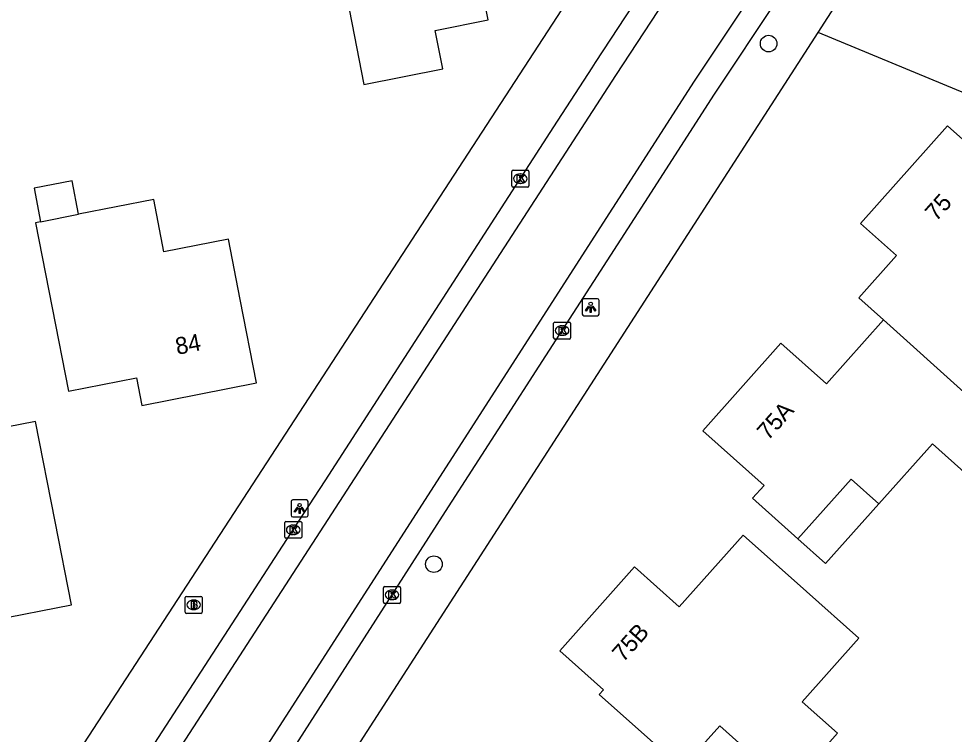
# Model space of a CAD drawing. Extents: x 157663 to 158496, y 379212 to 380934.
# Drawn here: x 158314.6 to 158369.8, y 380348.2 to 380390.4 of the extents above; entities that cross this region are included whole.
import ezdxf

# ---------------------------------------------------------------- set-up
doc = ezdxf.new("R2010")
doc.units = 0
for name, color, linetype in [('IMGEO_Boom', 7, 'Continuous'), ('IMGEO_Brandkraan', 7, 'Continuous'), ('IMGEO_Groenvoorziening', 7, 'Continuous'), ('IMGEO_Kolk', 7, 'Continuous'), ('IMGEO_Lichtpunt', 7, 'Continuous'), ('IMGEO_Pand', 7, 'Continuous'), ('IMGEO_Pand_nummerreeks', 7, 'Continuous'), ('IMGEO_Pand_overbouw', 7, 'Continuous'), ('IMGEO_Rijbaan_lokaal_gesloten', 7, 'Continuous'), ('IMGEO_Voetpad_open', 7, 'Continuous')]:
    doc.layers.add(name, color=color, linetype=linetype)

msp = doc.modelspace()

# ---------------------------------------------------------------- linework, layer by layer
at = {"layer": 'IMGEO_Boom'}
for centre in [(158358.819, 380388.908), (158339.099, 380358.249)]:
    msp.add_circle(centre, 0.489, dxfattribs=at)
at = {"layer": 'IMGEO_Brandkraan'}
for p, q in [((158324.446, 380355.426), (158324.446, 380356.278)), ((158324.521, 380356.352), (158325.373, 380356.352)), ((158324.934, 380356.132), (158324.959, 380356.132)), ((158325.447, 380356.278), (158325.447, 380355.426)), ((158324.957, 380355.572), (158324.932, 380355.572)), ((158325.373, 380355.352), (158324.521, 380355.352))]:
    msp.add_line(p, q, dxfattribs=at)
for points in [[(158324.446, 380355.426), (158324.446, 380356.278)], [(158324.521, 380356.352), (158325.373, 380356.352)], [(158324.794, 380356.052), (158324.794, 380355.652), (158325.007, 380355.652)], [(158325.025, 380356.052), (158324.794, 380356.052)], [(158324.973, 380355.971), (158324.919, 380355.971), (158324.919, 380355.895)], [(158325.447, 380356.278), (158325.447, 380355.426)], [(158324.919, 380355.895), (158324.972, 380355.895)], [(158324.981, 380355.819), (158324.919, 380355.819), (158324.919, 380355.738)], [(158324.919, 380355.738), (158324.981, 380355.738)], [(158325.373, 380355.352), (158324.521, 380355.352)]]:
    msp.add_lwpolyline(points, dxfattribs=at)
for centre, radius, start, end in [((158324.523, 380356.276), 0.0765, 91.552, 178.448), ((158324.523, 380356.276), 0.0765, 91.552, 178.448), ((158324.974, 380355.933), 0.0379, 267.8285, 90.9355), ((158325.029, 380355.907), 0.145, 59.4692, 91.5367), ((158325.054, 380355.954), 0.0922, 285.5137, 58.1501), ((158325.371, 380356.276), 0.0765, 1.552, 88.448), ((158325.371, 380356.276), 0.0765, 1.552, 88.448), ((158324.523, 380355.428), 0.0765, 181.552, 268.448), ((158324.523, 380355.428), 0.0765, 181.552, 268.448), ((158324.982, 380355.778), 0.0404, 269.8759, 90.5077), ((158325.013, 380355.903), 0.251, 268.6676, 293.5347), ((158325.059, 380355.762), 0.105, 301.3115, 78.989), ((158325.371, 380355.428), 0.0765, 271.552, 358.448), ((158325.371, 380355.428), 0.0765, 271.552, 358.448)]:
    msp.add_arc(centre, radius, start, end, dxfattribs=at)
for centre, major_axis, ratio, start_param, end_param in [((158324.933, 380355.852), (-0.387, 0.002), 0.722429, 4.712389, 7.853982), ((158324.958, 380355.852), (-0.39, 0.002), 0.717154, 1.570796, 4.712389)]:
    msp.add_ellipse(centre, major_axis=major_axis, ratio=ratio, start_param=start_param, end_param=end_param, dxfattribs=at)
at = {"layer": 'IMGEO_Groenvoorziening'}
msp.add_lwpolyline([(158375.622, 380383.806), (158361.728, 380389.558)], dxfattribs=at)
at = {"layer": 'IMGEO_Kolk'}
for p, q in [((158343.689, 380380.525), (158343.689, 380381.377)), ((158343.764, 380381.451), (158344.616, 380381.451)), ((158344.69, 380381.377), (158344.69, 380380.525)), ((158344.177, 380381.231), (158344.202, 380381.231)), ((158344.616, 380380.451), (158343.764, 380380.451)), ((158344.2, 380380.671), (158344.175, 380380.671)), ((158346.226, 380372.507), (158347.078, 380372.507)), ((158346.151, 380371.581), (158346.151, 380372.433)), ((158346.639, 380372.287), (158346.664, 380372.287)), ((158347.152, 380372.433), (158347.152, 380371.581)), ((158347.078, 380371.507), (158346.226, 380371.507)), ((158346.662, 380371.727), (158346.637, 380371.727)), ((158330.306, 380359.844), (158330.306, 380360.696)), ((158330.381, 380360.77), (158331.233, 380360.77)), ((158330.794, 380360.55), (158330.819, 380360.55)), ((158331.307, 380360.696), (158331.307, 380359.844)), ((158330.817, 380359.99), (158330.792, 380359.99)), ((158331.233, 380359.77), (158330.381, 380359.77)), ((158336.127, 380356.012), (158336.127, 380356.864)), ((158336.202, 380356.938), (158337.054, 380356.938)), ((158336.615, 380356.718), (158336.64, 380356.718)), ((158337.128, 380356.864), (158337.128, 380356.012)), ((158336.638, 380356.158), (158336.613, 380356.158)), ((158337.054, 380355.938), (158336.202, 380355.938))]:
    msp.add_line(p, q, dxfattribs=at)
for points in [[(158343.689, 380380.525), (158343.689, 380381.377)], [(158343.764, 380381.451), (158344.616, 380381.451)], [(158344.69, 380381.377), (158344.69, 380380.525)], [(158344.01, 380381.151), (158344.133, 380381.151), (158344.133, 380381), (158344.263, 380381.151), (158344.427, 380381.151), (158344.281, 380381), (158344.434, 380380.751), (158344.282, 380380.751), (158344.197, 380380.915), (158344.133, 380380.848), (158344.133, 380380.751), (158344.01, 380380.751), (158344.01, 380381.151)], [(158344.616, 380380.451), (158343.764, 380380.451)], [(158346.226, 380372.507), (158347.078, 380372.507)], [(158346.151, 380371.581), (158346.151, 380372.433)], [(158346.472, 380372.207), (158346.595, 380372.207), (158346.595, 380372.056), (158346.725, 380372.207), (158346.889, 380372.207), (158346.743, 380372.056), (158346.896, 380371.807), (158346.744, 380371.807), (158346.659, 380371.971), (158346.595, 380371.904), (158346.595, 380371.807), (158346.472, 380371.807), (158346.472, 380372.207)], [(158347.152, 380372.433), (158347.152, 380371.581)], [(158347.078, 380371.507), (158346.226, 380371.507)], [(158330.306, 380359.844), (158330.306, 380360.696)], [(158330.381, 380360.77), (158331.233, 380360.77)], [(158330.627, 380360.47), (158330.75, 380360.47), (158330.75, 380360.319), (158330.88, 380360.47), (158331.044, 380360.47), (158330.898, 380360.319), (158331.051, 380360.07), (158330.899, 380360.07), (158330.814, 380360.234), (158330.75, 380360.167), (158330.75, 380360.07), (158330.627, 380360.07), (158330.627, 380360.47)], [(158331.307, 380360.696), (158331.307, 380359.844)], [(158331.233, 380359.77), (158330.381, 380359.77)], [(158336.127, 380356.012), (158336.127, 380356.864)], [(158336.202, 380356.938), (158337.054, 380356.938)], [(158336.448, 380356.638), (158336.571, 380356.638), (158336.571, 380356.487), (158336.701, 380356.638), (158336.865, 380356.638), (158336.719, 380356.487), (158336.872, 380356.238), (158336.72, 380356.238), (158336.635, 380356.402), (158336.571, 380356.335), (158336.571, 380356.238), (158336.448, 380356.238), (158336.448, 380356.638)], [(158337.128, 380356.864), (158337.128, 380356.012)], [(158337.054, 380355.938), (158336.202, 380355.938)]]:
    msp.add_lwpolyline(points, dxfattribs=at)
for centre, start, end in [((158343.766, 380381.375), 91.552, 178.448), ((158343.766, 380381.375), 91.552, 178.448), ((158344.614, 380381.375), 1.552, 88.448), ((158344.614, 380381.375), 1.552, 88.448), ((158343.766, 380380.527), 181.552, 268.448), ((158343.766, 380380.527), 181.552, 268.448), ((158344.614, 380380.527), 271.552, 358.448), ((158344.614, 380380.527), 271.552, 358.448), ((158346.228, 380372.431), 91.552, 178.448), ((158346.228, 380372.431), 91.552, 178.448), ((158347.076, 380372.431), 1.552, 88.448), ((158347.076, 380372.431), 1.552, 88.448), ((158346.228, 380371.583), 181.552, 268.448), ((158346.228, 380371.583), 181.552, 268.448), ((158347.076, 380371.583), 271.552, 358.448), ((158347.076, 380371.583), 271.552, 358.448), ((158330.383, 380360.694), 91.552, 178.448), ((158330.383, 380360.694), 91.552, 178.448), ((158331.231, 380360.694), 1.552, 88.448), ((158331.231, 380360.694), 1.552, 88.448), ((158330.383, 380359.846), 181.552, 268.448), ((158330.383, 380359.846), 181.552, 268.448), ((158331.231, 380359.846), 271.552, 358.448), ((158331.231, 380359.846), 271.552, 358.448), ((158336.204, 380356.862), 91.552, 178.448), ((158336.204, 380356.862), 91.552, 178.448), ((158337.052, 380356.862), 1.552, 88.448), ((158337.052, 380356.862), 1.552, 88.448), ((158336.204, 380356.014), 181.552, 268.448), ((158336.204, 380356.014), 181.552, 268.448), ((158337.052, 380356.014), 271.552, 358.448), ((158337.052, 380356.014), 271.552, 358.448)]:
    msp.add_arc(centre, 0.0765, start, end, dxfattribs=at)
for centre, major_axis, ratio, start_param, end_param in [((158344.176, 380380.951), (-0.387, 0.002), 0.722429, 4.712389, 7.853982), ((158344.201, 380380.951), (-0.39, 0.002), 0.717154, 1.570796, 4.712389), ((158346.638, 380372.007), (-0.387, 0.002), 0.722429, 4.712389, 7.853982), ((158346.663, 380372.007), (-0.39, 0.002), 0.717154, 1.570796, 4.712389), ((158330.793, 380360.27), (-0.387, 0.002), 0.722429, 4.712389, 7.853982), ((158330.818, 380360.27), (-0.39, 0.002), 0.717154, 1.570796, 4.712389), ((158336.614, 380356.438), (-0.387, 0.002), 0.722429, 4.712389, 7.853982), ((158336.639, 380356.438), (-0.39, 0.002), 0.717154, 1.570796, 4.712389)]:
    msp.add_ellipse(centre, major_axis=major_axis, ratio=ratio, start_param=start_param, end_param=end_param, dxfattribs=at)
at = {"layer": 'IMGEO_Lichtpunt'}
for p, q in [((158347.835, 380373.784), (158347.835, 380372.977)), ((158347.835, 380373.784), (158347.835, 380372.977)), ((158348.737, 380373.879), (158347.929, 380373.879)), ((158348.737, 380373.879), (158347.929, 380373.879)), ((158348.831, 380372.977), (158348.831, 380373.784)), ((158348.831, 380372.977), (158348.831, 380373.784)), ((158347.929, 380372.883), (158348.737, 380372.883)), ((158347.929, 380372.883), (158348.737, 380372.883)), ((158331.588, 380362.028), (158330.78, 380362.028)), ((158331.588, 380362.028), (158330.78, 380362.028)), ((158330.686, 380361.933), (158330.686, 380361.126)), ((158330.686, 380361.933), (158330.686, 380361.126)), ((158331.682, 380361.126), (158331.682, 380361.933)), ((158331.682, 380361.126), (158331.682, 380361.933)), ((158330.78, 380361.032), (158331.588, 380361.032)), ((158330.78, 380361.032), (158331.588, 380361.032))]:
    msp.add_line(p, q, dxfattribs=at)
for points in [[(158348.209, 380373.448), (158348.248, 380373.42), (158348.06, 380373.158), (158348.022, 380373.185), (158348.209, 380373.448)], [(158348.311, 380373.4), (158348.358, 380373.4), (158348.358, 380373.078), (158348.311, 380373.078), (158348.311, 380373.4)], [(158348.421, 380373.42), (158348.459, 380373.447), (158348.646, 380373.185), (158348.607, 380373.157), (158348.421, 380373.42)], [(158331.06, 380361.597), (158331.099, 380361.569), (158330.911, 380361.307), (158330.873, 380361.334), (158331.06, 380361.597)], [(158331.162, 380361.549), (158331.209, 380361.549), (158331.209, 380361.227), (158331.162, 380361.227), (158331.162, 380361.549)], [(158331.272, 380361.569), (158331.31, 380361.596), (158331.497, 380361.334), (158331.458, 380361.306), (158331.272, 380361.569)]]:
    msp.add_lwpolyline(points, dxfattribs=at)
for centre in [(158348.334, 380373.582), (158331.185, 380361.731)]:
    msp.add_circle(centre, 0.0994, dxfattribs=at)
for centre, start, end in [((158347.929, 380373.784), 90, 180), ((158347.929, 380373.784), 90, 180), ((158348.737, 380373.784), 0, 90), ((158348.737, 380373.784), 0, 90), ((158347.929, 380372.977), 180, 270), ((158347.929, 380372.977), 180, 270), ((158348.737, 380372.977), 270, 0), ((158348.737, 380372.977), 270, 360), ((158330.78, 380361.933), 90, 180), ((158330.78, 380361.933), 90, 180), ((158331.588, 380361.933), 0, 90), ((158331.588, 380361.933), 0, 90), ((158330.78, 380361.126), 180, 270), ((158330.78, 380361.126), 180, 270), ((158331.588, 380361.126), 270, 0), ((158331.588, 380361.126), 270, 360)]:
    msp.add_arc(centre, 0.0946, start, end, dxfattribs=at)
at = {"layer": 'IMGEO_Pand'}
for points in [[(158334.978, 380386.507), (158339.615, 380387.416), (158339.17, 380389.689), (158342.295, 380390.302), (158341.69, 380393.393), (158344.8, 380394.002), (158343.247, 380401.93), (158336.998, 380400.705), (158337.604, 380397.613), (158332.979, 380396.707), (158334.978, 380386.507)], [(158365.588, 380372.639), (158364.13, 380373.94), (158366.345, 380376.422), (158364.227, 380378.312), (158369.358, 380384.063), (158372.973, 380380.837), (158375.622, 380383.806)], [(158318.166, 380378.854), (158317.779, 380380.827), (158315.537, 380380.387), (158315.924, 380378.415)], [(158315.924, 380378.415), (158315.619, 380378.355), (158316.601, 380373.345), (158317.563, 380368.438), (158321.577, 380369.225), (158321.895, 380367.598), (158328.648, 380368.921), (158327.686, 380373.828), (158326.988, 380377.388), (158323.195, 380376.645), (158322.592, 380379.722), (158318.166, 380378.854)], [(158315.924, 380378.415), (158318.166, 380378.854)], [(158365.588, 380372.639), (158362.221, 380368.867), (158359.542, 380371.257), (158354.947, 380366.107), (158358.554, 380362.889), (158357.872, 380362.126), (158360.547, 380359.74), (158363.677, 380363.248), (158365.306, 380361.798), (158368.463, 380365.336), (158372.94, 380361.341), (158375.27, 380363.952), (158370.793, 380367.947), (158370.314, 380368.375)], [(158370.314, 380368.375), (158365.588, 380372.639)], [(158307.034, 380354.475), (158307.995, 380349.568), (158313.93, 380350.731), (158313.105, 380354.945), (158317.745, 380355.855), (158316.784, 380360.762), (158315.63, 380366.651), (158311.381, 380365.818), (158310.076, 380372.481), (158303.75, 380371.241), (158305.834, 380360.6), (158307.034, 380354.475)], [(158360.024, 380345.08), (158355.936, 380348.728), (158353.707, 380346.23), (158352.567, 380347.248), (158348.836, 380350.576), (158349.085, 380350.855), (158346.509, 380353.153), (158350.913, 380358.088), (158353.544, 380355.74), (158357.315, 380359.966), (158361.046, 380356.637), (158364.131, 380353.884), (158360.797, 380350.148), (158362.884, 380348.285), (158360.024, 380345.08)]]:
    msp.add_lwpolyline(points, dxfattribs=at)
at = {"layer": 'IMGEO_Pand_overbouw'}
msp.add_lwpolyline([(158365.306, 380361.798), (158363.677, 380363.248), (158360.547, 380359.74), (158362.173, 380358.288)], close=True, dxfattribs=at)
at = {"layer": 'IMGEO_Rijbaan_lokaal_gesloten'}
for points in [[(158321.705, 380346.258), (158327.688, 380355.467), (158330.179, 380359.3), (158332.685, 380363.158), (158346.168, 380384.007), (158348.419, 380387.488), (158348.618, 380387.799), (158353.953, 380395.948), (158354.389, 380396.614), (158361.927, 380408.296), (158363.995, 380411.592), (158366.413, 380415.445), (158368.874, 380419.368), (158374.16, 380427.419), (158376.38, 380430.8), (158380.617, 380437.253), (158384.854, 380443.705), (158396.313, 380460.934)], [(158323.969, 380337.301), (158322.8, 380338.281), (158325.582, 380341.817), (158354.457, 380386.687), (158358.544, 380392.841), (158366.85, 380405.76), (158366.882, 380405.811), (158366.882, 380405.811)], [(158323.969, 380337.301), (158326.722, 380341.002), (158328.295, 380343.434), (158334.336, 380352.863), (158336.345, 380355.999), (158339.776, 380361.354), (158343.276, 380366.777), (158345.303, 380369.919), (158351.519, 380379.552), (158355.628, 380385.92), (158359.345, 380391.517), (158359.716, 380392.075), (158367.444, 380404.078), (158368.031, 380405.008)], [(158357.742, 380399.152), (158349.792, 380387.036), (158321.746, 380343.769), (158319.987, 380341.493), (158318.518, 380339.79), (158317.032, 380338.206), (158315.073, 380336.434), (158311.501, 380333.875), (158307.953, 380331.819), (158306.936, 380331.323)]]:
    msp.add_lwpolyline(points, dxfattribs=at)
at = {"layer": 'IMGEO_Voetpad_open'}
for points in [[(158361.728, 380389.558), (158369.975, 380402.34)], [(158351.3, 380398.128), (158318.204, 380347.27), (158316.304, 380344.56)], [(158327.111, 380336.37), (158328.274, 380337.71), (158361.728, 380389.558)]]:
    msp.add_lwpolyline(points, dxfattribs=at)

# ---------------------------------------------------------------- texts
at = {"layer": 'IMGEO_Pand_nummerreeks'}
for s, rotation, p in [('75', 48.2609, (158368.689, 380378.388)), ('84', 11.0867, (158323.975, 380370.573)), ('75A', 48.2602, (158358.788, 380365.486)), ('75B', 48.2545, (158350.255, 380352.425))]:
    msp.add_text(s, height=1, rotation=rotation, dxfattribs=at).set_placement(p)

doc.saveas('drawing.dxf')
